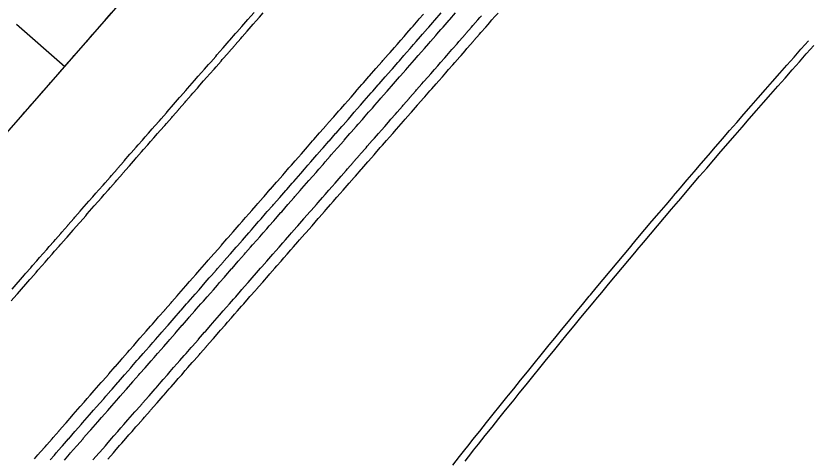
# Model space of a CAD drawing. Extents: x 2145147 to 2158018, y 137519 to 148068.
# Drawn here: x 2151675.9 to 2151749.9, y 142454.9 to 142496.3 of the extents above; entities that cross this region are included whole.
import ezdxf

# ---------------------------------------------------------------- set-up
doc = ezdxf.new("R2010")
doc.units = 0
doc.layers.add('PR_Align_Ramp_E', color=7, linetype='Continuous')
doc.layers.add('PR_Phasing_Pavement_1', color=7, linetype='Continuous')

msp = doc.modelspace()

# ---------------------------------------------------------------- linework, layer by layer
at = {"layer": 'PR_Align_Ramp_E'}
msp.add_line((2151310.016, 142067.77), (2151699.688, 142513.523), dxfattribs=at)
msp.add_lwpolyline([(2151675.943, 142495.478), (2151680.46, 142491.529)], dxfattribs=at)
at = {"layer": 'PR_Phasing_Pavement_1'}
for points in [[(2151675.459, 142469.601), (2151675.986, 142470.204), (2151676.04, 142470.265), (2151676.62, 142470.929), (2151676.644, 142470.957), (2151677.2, 142471.592), (2151677.302, 142471.71), (2151677.78, 142472.256), (2151677.961, 142472.462), (2151678.361, 142472.92), (2151678.619, 142473.215), (2151678.941, 142473.584), (2151679.277, 142473.968), (2151679.521, 142474.247), (2151679.935, 142474.721), (2151680.101, 142474.911), (2151680.593, 142475.474), (2151680.682, 142475.575), (2151681.251, 142476.227), (2151681.262, 142476.239), (2151681.842, 142476.903), (2151681.91, 142476.98), (2151682.422, 142477.566), (2151682.568, 142477.733), (2151683.003, 142478.23), (2151683.226, 142478.485), (2151683.583, 142478.894), (2151683.884, 142479.238), (2151684.163, 142479.558), (2151684.542, 142479.991), (2151684.743, 142480.221), (2151685.2, 142480.744), (2151685.324, 142480.885), (2151685.859, 142481.497), (2151685.904, 142481.549), (2151686.484, 142482.213), (2151686.517, 142482.25), (2151687.064, 142482.876), (2151687.175, 142483.003), (2151687.645, 142483.54), (2151687.833, 142483.756), (2151688.225, 142484.204), (2151688.491, 142484.508), (2151688.805, 142484.868), (2151689.149, 142485.261), (2151689.385, 142485.531), (2151689.807, 142486.014), (2151689.966, 142486.195), (2151690.466, 142486.767), (2151690.546, 142486.859), (2151691.124, 142487.52), (2151691.126, 142487.523), (2151691.706, 142488.186), (2151691.782, 142488.273), (2151692.287, 142488.85), (2151692.44, 142489.026), (2151692.867, 142489.514), (2151693.098, 142489.779), (2151693.447, 142490.178), (2151693.756, 142490.532), (2151694.027, 142490.842), (2151694.415, 142491.284), (2151694.608, 142491.505), (2151695.073, 142492.037), (2151695.188, 142492.169), (2151695.731, 142492.79), (2151695.768, 142492.833), (2151696.348, 142493.497), (2151696.389, 142493.543), (2151696.929, 142494.16), (2151697.047, 142494.296), (2151697.509, 142494.824), (2151697.705, 142495.049), (2151698.089, 142495.488), (2151698.364, 142495.802), (2151698.669, 142496.152), (2151699.022, 142496.555)], [(2151675.538, 142470.704), (2151676.118, 142471.367), (2151676.142, 142471.395), (2151676.698, 142472.031), (2151676.801, 142472.148), (2151677.278, 142472.695), (2151677.459, 142472.901), (2151677.859, 142473.359), (2151678.117, 142473.654), (2151678.439, 142474.022), (2151678.775, 142474.407), (2151679.019, 142474.686), (2151679.433, 142475.16), (2151679.599, 142475.35), (2151680.091, 142475.913), (2151680.18, 142476.014), (2151680.749, 142476.666), (2151680.76, 142476.678), (2151681.34, 142477.341), (2151681.408, 142477.418), (2151681.92, 142478.005), (2151682.066, 142478.171), (2151682.501, 142478.669), (2151682.724, 142478.924), (2151683.081, 142479.333), (2151683.382, 142479.677), (2151683.661, 142479.996), (2151684.04, 142480.43), (2151684.241, 142480.66), (2151684.698, 142481.183), (2151684.822, 142481.324), (2151685.357, 142481.936), (2151685.402, 142481.988), (2151685.982, 142482.651), (2151686.015, 142482.689), (2151686.562, 142483.315), (2151686.673, 142483.441), (2151687.143, 142483.979), (2151687.331, 142484.194), (2151687.723, 142484.643), (2151687.989, 142484.947), (2151688.303, 142485.306), (2151688.647, 142485.7), (2151688.883, 142485.97), (2151689.306, 142486.453), (2151689.464, 142486.634), (2151689.964, 142487.206), (2151690.044, 142487.298), (2151690.622, 142487.959), (2151690.624, 142487.961), (2151691.205, 142488.625), (2151691.28, 142488.712), (2151691.785, 142489.289), (2151691.938, 142489.465), (2151692.365, 142489.953), (2151692.596, 142490.217), (2151692.945, 142490.617), (2151693.254, 142490.97), (2151693.526, 142491.28), (2151693.913, 142491.723), (2151694.106, 142491.944), (2151694.571, 142492.476), (2151694.686, 142492.608), (2151695.229, 142493.229), (2151695.266, 142493.272), (2151695.847, 142493.935), (2151695.887, 142493.982), (2151696.427, 142494.599), (2151696.545, 142494.735), (2151697.007, 142495.263), (2151697.203, 142495.488), (2151697.587, 142495.927), (2151697.862, 142496.24), (2151698.168, 142496.59)], [(2151675.853, 142486.259), (2151676.132, 142486.578), (2151676.511, 142487.012), (2151676.713, 142487.242), (2151677.17, 142487.764), (2151677.293, 142487.905), (2151677.828, 142488.517), (2151677.873, 142488.569), (2151678.453, 142489.233), (2151678.486, 142489.27), (2151679.034, 142489.897), (2151679.144, 142490.023), (2151679.614, 142490.561), (2151679.802, 142490.776), (2151680.194, 142491.224), (2151680.46, 142491.529), (2151680.774, 142491.888), (2151681.119, 142492.282), (2151681.355, 142492.552), (2151681.777, 142493.035), (2151681.935, 142493.216), (2151682.435, 142493.787), (2151682.515, 142493.879), (2151683.093, 142494.54), (2151683.095, 142494.543), (2151683.676, 142495.207), (2151683.751, 142495.293), (2151684.256, 142495.871), (2151684.409, 142496.046), (2151684.836, 142496.534)], [(2151677.632, 142454.821), (2151677.96, 142455.196), (2151678.212, 142455.485), (2151678.618, 142455.949), (2151678.792, 142456.148), (2151679.276, 142456.702), (2151679.372, 142456.812), (2151679.934, 142457.455), (2151679.953, 142457.476), (2151680.533, 142458.14), (2151680.592, 142458.208), (2151681.113, 142458.803), (2151681.251, 142458.96), (2151681.694, 142459.467), (2151681.909, 142459.713), (2151682.274, 142460.131), (2151682.567, 142460.466), (2151682.854, 142460.795), (2151683.225, 142461.219), (2151683.434, 142461.458), (2151683.883, 142461.972), (2151684.015, 142462.122), (2151684.541, 142462.725), (2151684.595, 142462.786), (2151685.175, 142463.45), (2151685.2, 142463.478), (2151685.755, 142464.114), (2151685.858, 142464.231), (2151686.336, 142464.777), (2151686.516, 142464.984), (2151686.916, 142465.441), (2151687.174, 142465.736), (2151687.496, 142466.105), (2151687.832, 142466.489), (2151688.076, 142466.769), (2151688.49, 142467.242), (2151688.657, 142467.432), (2151689.148, 142467.995), (2151689.237, 142468.096), (2151689.807, 142468.748), (2151689.817, 142468.76), (2151690.397, 142469.424), (2151690.465, 142469.501), (2151690.978, 142470.087), (2151691.123, 142470.254), (2151691.558, 142470.751), (2151691.781, 142471.007), (2151692.138, 142471.415), (2151692.439, 142471.759), (2151692.718, 142472.079), (2151693.097, 142472.512), (2151693.299, 142472.742), (2151693.756, 142473.265), (2151693.879, 142473.406), (2151694.414, 142474.018), (2151694.459, 142474.07), (2151695.039, 142474.734), (2151695.072, 142474.771), (2151695.62, 142475.398), (2151695.73, 142475.524), (2151696.2, 142476.061), (2151696.388, 142476.277), (2151696.78, 142476.725), (2151697.046, 142477.03), (2151697.36, 142477.389), (2151697.705, 142477.782), (2151697.941, 142478.053), (2151698.363, 142478.535), (2151698.521, 142478.716), (2151699.021, 142479.288), (2151699.101, 142479.38), (2151699.679, 142480.041), (2151699.681, 142480.044), (2151700.262, 142480.708), (2151700.337, 142480.794), (2151700.842, 142481.371), (2151700.995, 142481.547), (2151701.422, 142482.035), (2151701.653, 142482.3), (2151702.002, 142482.699), (2151702.312, 142483.053), (2151702.583, 142483.363), (2151702.97, 142483.806), (2151703.163, 142484.026), (2151703.628, 142484.558), (2151703.743, 142484.69), (2151704.286, 142485.311), (2151704.323, 142485.354), (2151704.904, 142486.018), (2151704.944, 142486.064), (2151705.484, 142486.681), (2151705.602, 142486.817), (2151706.064, 142487.345), (2151706.261, 142487.57), (2151706.644, 142488.009), (2151706.919, 142488.323), (2151707.225, 142488.673), (2151707.577, 142489.076), (2151707.805, 142489.337), (2151708.235, 142489.829), (2151708.385, 142490), (2151708.893, 142490.581), (2151708.965, 142490.664), (2151709.546, 142491.328), (2151709.551, 142491.334), (2151710.126, 142491.992), (2151710.21, 142492.087), (2151710.706, 142492.655), (2151710.868, 142492.84), (2151711.286, 142493.319), (2151711.526, 142493.593), (2151711.867, 142493.983), (2151712.184, 142494.346), (2151712.447, 142494.647), (2151712.842, 142495.099), (2151713.027, 142495.31), (2151713.5, 142495.852), (2151713.607, 142495.974), (2151713.989, 142496.41)], [(2151679.09, 142454.717), (2151679.496, 142455.181), (2151679.671, 142455.38), (2151680.154, 142455.934), (2151680.251, 142456.044), (2151680.813, 142456.687), (2151680.831, 142456.708), (2151681.411, 142457.372), (2151681.471, 142457.44), (2151681.992, 142458.036), (2151682.129, 142458.193), (2151682.572, 142458.699), (2151682.787, 142458.945), (2151683.152, 142459.363), (2151683.445, 142459.698), (2151683.732, 142460.027), (2151684.103, 142460.451), (2151684.313, 142460.691), (2151684.762, 142461.204), (2151684.893, 142461.354), (2151685.42, 142461.957), (2151685.473, 142462.018), (2151686.053, 142462.682), (2151686.078, 142462.71), (2151686.634, 142463.346), (2151686.736, 142463.463), (2151687.214, 142464.009), (2151687.394, 142464.216), (2151687.794, 142464.673), (2151688.052, 142464.969), (2151688.374, 142465.337), (2151688.711, 142465.721), (2151688.955, 142466.001), (2151689.369, 142466.474), (2151689.535, 142466.664), (2151690.027, 142467.227), (2151690.115, 142467.328), (2151690.685, 142467.98), (2151690.695, 142467.992), (2151691.276, 142468.656), (2151691.343, 142468.733), (2151691.856, 142469.32), (2151692.001, 142469.486), (2151692.436, 142469.983), (2151692.659, 142470.239), (2151693.016, 142470.647), (2151693.318, 142470.992), (2151693.597, 142471.311), (2151693.976, 142471.744), (2151694.177, 142471.975), (2151694.634, 142472.497), (2151694.757, 142472.638), (2151695.292, 142473.25), (2151695.337, 142473.302), (2151695.918, 142473.966), (2151695.95, 142474.003), (2151696.498, 142474.63), (2151696.608, 142474.756), (2151697.078, 142475.293), (2151697.267, 142475.509), (2151697.659, 142475.957), (2151697.925, 142476.262), (2151698.239, 142476.621), (2151698.583, 142477.015), (2151698.819, 142477.285), (2151699.241, 142477.767), (2151699.399, 142477.948), (2151699.899, 142478.52), (2151699.98, 142478.612), (2151700.557, 142479.273), (2151700.56, 142479.276), (2151701.14, 142479.94), (2151701.216, 142480.026), (2151701.72, 142480.604), (2151701.874, 142480.779), (2151702.301, 142481.267), (2151702.532, 142481.532), (2151702.881, 142481.931), (2151703.19, 142482.285), (2151703.461, 142482.595), (2151703.848, 142483.038), (2151704.041, 142483.259), (2151704.506, 142483.791), (2151704.622, 142483.922), (2151705.164, 142484.543), (2151705.202, 142484.586), (2151705.782, 142485.25), (2151705.823, 142485.296), (2151706.362, 142485.914), (2151706.481, 142486.049), (2151706.943, 142486.577), (2151707.139, 142486.802), (2151707.523, 142487.241), (2151707.797, 142487.555), (2151708.103, 142487.905), (2151708.455, 142488.308), (2151708.683, 142488.569), (2151709.113, 142489.061), (2151709.264, 142489.232), (2151709.772, 142489.814), (2151709.844, 142489.896), (2151710.424, 142490.56), (2151710.43, 142490.566), (2151711.004, 142491.224), (2151711.088, 142491.319), (2151711.585, 142491.887), (2151711.746, 142492.072), (2151712.165, 142492.551), (2151712.404, 142492.825), (2151712.745, 142493.215), (2151713.062, 142493.578), (2151713.325, 142493.879), (2151713.721, 142494.331), (2151713.906, 142494.543), (2151714.379, 142495.084), (2151714.486, 142495.206), (2151714.867, 142495.642), (2151715.037, 142495.837), (2151715.066, 142495.87), (2151715.646, 142496.534)], [(2151680.431, 142454.716), (2151680.915, 142455.269), (2151681.011, 142455.38), (2151681.573, 142456.022), (2151681.592, 142456.043), (2151682.172, 142456.707), (2151682.231, 142456.775), (2151682.752, 142457.371), (2151682.889, 142457.528), (2151683.332, 142458.035), (2151683.548, 142458.281), (2151683.913, 142458.698), (2151684.206, 142459.034), (2151684.493, 142459.362), (2151684.864, 142459.787), (2151685.073, 142460.026), (2151685.522, 142460.539), (2151685.653, 142460.69), (2151686.18, 142461.292), (2151686.234, 142461.353), (2151686.814, 142462.017), (2151686.838, 142462.045), (2151687.394, 142462.681), (2151687.496, 142462.798), (2151687.974, 142463.345), (2151688.155, 142463.551), (2151688.555, 142464.008), (2151688.813, 142464.304), (2151689.135, 142464.672), (2151689.471, 142465.057), (2151689.715, 142465.336), (2151690.129, 142465.81), (2151690.295, 142466), (2151690.787, 142466.562), (2151690.876, 142466.663), (2151691.445, 142467.315), (2151691.456, 142467.327), (2151692.036, 142467.991), (2151692.104, 142468.068), (2151692.616, 142468.655), (2151692.762, 142468.821), (2151693.197, 142469.319), (2151693.42, 142469.574), (2151693.777, 142469.982), (2151694.078, 142470.327), (2151694.357, 142470.646), (2151694.736, 142471.08), (2151694.937, 142471.31), (2151695.394, 142471.833), (2151695.518, 142471.974), (2151696.053, 142472.585), (2151696.098, 142472.637), (2151696.678, 142473.301), (2151696.711, 142473.338), (2151697.258, 142473.965), (2151697.369, 142474.091), (2151697.839, 142474.629), (2151698.027, 142474.844), (2151698.419, 142475.292), (2151698.685, 142475.597), (2151698.999, 142475.956), (2151699.343, 142476.35), (2151699.579, 142476.62), (2151700.001, 142477.103), (2151700.16, 142477.284), (2151700.66, 142477.856), (2151700.74, 142477.947), (2151701.318, 142478.608), (2151701.32, 142478.611), (2151701.9, 142479.275), (2151701.976, 142479.361), (2151702.481, 142479.939), (2151702.634, 142480.114), (2151703.061, 142480.603), (2151703.292, 142480.867), (2151703.641, 142481.266), (2151703.95, 142481.62), (2151704.221, 142481.93), (2151704.609, 142482.373), (2151704.802, 142482.594), (2151705.267, 142483.126), (2151705.382, 142483.258), (2151705.925, 142483.879), (2151705.962, 142483.921), (2151706.542, 142484.585), (2151706.583, 142484.632), (2151707.123, 142485.249), (2151707.241, 142485.384), (2151707.703, 142485.913), (2151707.899, 142486.137), (2151708.283, 142486.576), (2151708.558, 142486.89), (2151708.863, 142487.24), (2151709.216, 142487.643), (2151709.444, 142487.904), (2151709.874, 142488.396), (2151710.024, 142488.568), (2151710.532, 142489.149), (2151710.604, 142489.231), (2151711.185, 142489.895), (2151711.19, 142489.902), (2151711.765, 142490.559), (2151711.848, 142490.655), (2151712.345, 142491.223), (2151712.506, 142491.407), (2151712.925, 142491.887), (2151713.165, 142492.16), (2151713.506, 142492.55), (2151713.823, 142492.913), (2151714.086, 142493.214), (2151714.481, 142493.666), (2151714.666, 142493.878), (2151715.139, 142494.419), (2151715.246, 142494.542), (2151715.628, 142494.978), (2151715.797, 142495.172), (2151715.827, 142495.205), (2151716.407, 142495.869), (2151716.455, 142495.925), (2151716.987, 142496.533)], [(2151684.49, 142454.801), (2151685.011, 142455.396), (2151685.148, 142455.553), (2151685.591, 142456.06), (2151685.806, 142456.306), (2151686.171, 142456.724), (2151686.464, 142457.059), (2151686.751, 142457.388), (2151687.122, 142457.812), (2151687.332, 142458.051), (2151687.781, 142458.565), (2151687.912, 142458.715), (2151688.439, 142459.318), (2151688.492, 142459.379), (2151689.072, 142460.043), (2151689.097, 142460.071), (2151689.653, 142460.706), (2151689.755, 142460.824), (2151690.233, 142461.37), (2151690.413, 142461.576), (2151690.813, 142462.034), (2151691.071, 142462.329), (2151691.393, 142462.698), (2151691.73, 142463.082), (2151691.974, 142463.361), (2151692.388, 142463.835), (2151692.554, 142464.025), (2151693.046, 142464.588), (2151693.134, 142464.689), (2151693.704, 142465.341), (2151693.715, 142465.353), (2151694.295, 142466.017), (2151694.362, 142466.094), (2151694.875, 142466.68), (2151695.02, 142466.847), (2151695.455, 142467.344), (2151695.679, 142467.599), (2151696.036, 142468.008), (2151696.337, 142468.352), (2151696.616, 142468.672), (2151696.995, 142469.105), (2151697.196, 142469.335), (2151697.653, 142469.858), (2151697.776, 142469.999), (2151698.311, 142470.611), (2151698.357, 142470.663), (2151698.937, 142471.327), (2151698.969, 142471.364), (2151699.517, 142471.99), (2151699.627, 142472.117), (2151700.097, 142472.654), (2151700.286, 142472.87), (2151700.678, 142473.318), (2151700.944, 142473.623), (2151701.258, 142473.982), (2151701.602, 142474.375), (2151701.838, 142474.645), (2151702.26, 142475.128), (2151702.418, 142475.309), (2151702.918, 142475.881), (2151702.999, 142475.973), (2151703.576, 142476.634), (2151703.579, 142476.637), (2151704.159, 142477.301), (2151704.235, 142477.387), (2151704.739, 142477.964), (2151704.893, 142478.14), (2151705.32, 142478.628), (2151705.551, 142478.893), (2151705.9, 142479.292), (2151706.209, 142479.646), (2151706.48, 142479.956), (2151706.867, 142480.398), (2151707.06, 142480.619), (2151707.525, 142481.151), (2151707.641, 142481.283), (2151708.184, 142481.904), (2151708.221, 142481.947), (2151708.801, 142482.611), (2151708.842, 142482.657), (2151709.381, 142483.274), (2151709.5, 142483.41), (2151709.962, 142483.938), (2151710.158, 142484.163), (2151710.542, 142484.602), (2151710.816, 142484.916), (2151711.122, 142485.266), (2151711.474, 142485.669), (2151711.702, 142485.929), (2151712.132, 142486.421), (2151712.283, 142486.593), (2151712.791, 142487.174), (2151712.863, 142487.257), (2151713.443, 142487.921), (2151713.449, 142487.927), (2151714.023, 142488.585), (2151714.107, 142488.68), (2151714.604, 142489.248), (2151714.765, 142489.433), (2151715.184, 142489.912), (2151715.423, 142490.186), (2151715.764, 142490.576), (2151716.081, 142490.939), (2151716.344, 142491.24), (2151716.74, 142491.692), (2151716.925, 142491.903), (2151717.398, 142492.444), (2151717.505, 142492.567), (2151717.886, 142493.003), (2151718.056, 142493.197), (2151718.085, 142493.231), (2151718.665, 142493.895), (2151718.714, 142493.95), (2151719.246, 142494.558), (2151719.372, 142494.703), (2151719.826, 142495.222), (2151720.03, 142495.456), (2151720.171, 142495.617), (2151720.4, 142495.878), (2151720.674, 142496.192), (2151720.964, 142496.523)], [(2151683.097, 142454.727), (2151683.678, 142455.391), (2151683.737, 142455.459), (2151684.258, 142456.054), (2151684.395, 142456.212), (2151684.838, 142456.718), (2151685.053, 142456.964), (2151685.418, 142457.382), (2151685.711, 142457.717), (2151685.999, 142458.046), (2151686.37, 142458.47), (2151686.579, 142458.71), (2151687.028, 142459.223), (2151687.159, 142459.373), (2151687.686, 142459.976), (2151687.739, 142460.037), (2151688.32, 142460.701), (2151688.344, 142460.729), (2151688.9, 142461.365), (2151689.002, 142461.482), (2151689.48, 142462.028), (2151689.66, 142462.235), (2151690.06, 142462.692), (2151690.319, 142462.987), (2151690.641, 142463.356), (2151690.977, 142463.74), (2151691.221, 142464.02), (2151691.635, 142464.493), (2151691.801, 142464.683), (2151692.293, 142465.246), (2151692.381, 142465.347), (2151692.951, 142465.999), (2151692.962, 142466.011), (2151693.542, 142466.675), (2151693.609, 142466.752), (2151694.122, 142467.338), (2151694.267, 142467.505), (2151694.702, 142468.002), (2151694.926, 142468.258), (2151695.283, 142468.666), (2151695.584, 142469.011), (2151695.863, 142469.33), (2151696.242, 142469.763), (2151696.443, 142469.994), (2151696.9, 142470.516), (2151697.023, 142470.657), (2151697.558, 142471.269), (2151697.604, 142471.321), (2151698.184, 142471.985), (2151698.216, 142472.022), (2151698.764, 142472.649), (2151698.875, 142472.775), (2151699.344, 142473.312), (2151699.533, 142473.528), (2151699.925, 142473.976), (2151700.191, 142474.281), (2151700.505, 142474.64), (2151700.849, 142475.034), (2151701.085, 142475.304), (2151701.507, 142475.786), (2151701.665, 142475.967), (2151702.165, 142476.539), (2151702.246, 142476.631), (2151702.824, 142477.292), (2151702.826, 142477.295), (2151703.406, 142477.959), (2151703.482, 142478.045), (2151703.986, 142478.622), (2151704.14, 142478.798), (2151704.567, 142479.286), (2151704.798, 142479.551), (2151705.147, 142479.95), (2151705.456, 142480.304), (2151705.727, 142480.614), (2151706.114, 142481.057), (2151706.307, 142481.278), (2151706.772, 142481.809), (2151706.888, 142481.941), (2151707.431, 142482.562), (2151707.468, 142482.605), (2151708.048, 142483.269), (2151708.089, 142483.315), (2151708.628, 142483.933), (2151708.747, 142484.068), (2151709.209, 142484.596), (2151709.405, 142484.821), (2151709.789, 142485.26), (2151710.063, 142485.574), (2151710.369, 142485.924), (2151710.721, 142486.327), (2151710.95, 142486.588), (2151711.38, 142487.08), (2151711.53, 142487.251), (2151712.038, 142487.832), (2151712.11, 142487.915), (2151712.69, 142488.579), (2151712.696, 142488.585), (2151713.271, 142489.243), (2151713.354, 142489.338), (2151713.851, 142489.906), (2151714.012, 142490.091), (2151714.431, 142490.57), (2151714.67, 142490.844), (2151715.011, 142491.234), (2151715.329, 142491.597), (2151715.592, 142491.898), (2151715.987, 142492.35), (2151716.172, 142492.561), (2151716.645, 142493.103), (2151716.752, 142493.225), (2151717.133, 142493.661), (2151717.303, 142493.856), (2151717.332, 142493.889), (2151717.913, 142494.553), (2151717.961, 142494.608), (2151718.493, 142495.217), (2151718.619, 142495.361), (2151719.073, 142495.88), (2151719.278, 142496.114), (2151719.418, 142496.275)], [(2151716.728, 142454.239), (2151717.357, 142455.035), (2151717.988, 142455.831), (2151718.159, 142456.047), (2151718.62, 142456.627), (2151719.252, 142457.421), (2151719.886, 142458.215), (2151720.52, 142459.008), (2151721.155, 142459.8), (2151721.791, 142460.592), (2151721.939, 142460.775), (2151722.428, 142461.383), (2151723.066, 142462.173), (2151723.705, 142462.962), (2151724.345, 142463.751), (2151724.985, 142464.539), (2151725.627, 142465.326), (2151725.751, 142465.478), (2151726.269, 142466.113), (2151726.912, 142466.899), (2151727.556, 142467.684), (2151728.201, 142468.468), (2151728.847, 142469.252), (2151729.494, 142470.035), (2151729.594, 142470.155), (2151730.142, 142470.817), (2151730.79, 142471.598), (2151731.44, 142472.379), (2151732.09, 142473.159), (2151732.742, 142473.938), (2151733.394, 142474.716), (2151733.469, 142474.806), (2151734.047, 142475.494), (2151734.701, 142476.271), (2151735.355, 142477.047), (2151736.011, 142477.823), (2151736.668, 142478.598), (2151737.325, 142479.372), (2151737.375, 142479.431), (2151737.983, 142480.145), (2151738.642, 142480.917), (2151739.303, 142481.689), (2151739.963, 142482.46), (2151740.625, 142483.23), (2151741.288, 142484), (2151741.313, 142484.029), (2151741.951, 142484.769), (2151742.616, 142485.537), (2151743.281, 142486.304), (2151743.947, 142487.07), (2151744.614, 142487.836), (2151745.281, 142488.6), (2151745.282, 142488.601), (2151745.951, 142489.365), (2151746.621, 142490.129), (2151747.291, 142490.891), (2151747.962, 142491.653), (2151748.635, 142492.415), (2151749.281, 142493.144), (2151749.308, 142493.175), (2151749.982, 142493.935)], [(2151717.881, 142454.621), (2151718.511, 142455.416), (2151718.682, 142455.632), (2151719.142, 142456.211), (2151719.774, 142457.005), (2151720.407, 142457.798), (2151721.041, 142458.591), (2151721.676, 142459.382), (2151722.311, 142460.173), (2151722.459, 142460.357), (2151722.948, 142460.964), (2151723.585, 142461.753), (2151724.224, 142462.542), (2151724.863, 142463.33), (2151725.503, 142464.118), (2151726.144, 142464.904), (2151726.268, 142465.056), (2151726.786, 142465.69), (2151727.429, 142466.475), (2151728.072, 142467.26), (2151728.717, 142468.044), (2151729.362, 142468.827), (2151730.009, 142469.609), (2151730.108, 142469.73), (2151730.656, 142470.391), (2151731.304, 142471.171), (2151731.953, 142471.951), (2151732.603, 142472.731), (2151733.254, 142473.509), (2151733.905, 142474.287), (2151733.98, 142474.377), (2151734.558, 142475.064), (2151735.211, 142475.841), (2151735.866, 142476.616), (2151736.521, 142477.391), (2151737.177, 142478.166), (2151737.834, 142478.939), (2151737.884, 142478.998), (2151738.491, 142479.712), (2151739.15, 142480.484), (2151739.81, 142481.255), (2151740.47, 142482.025), (2151741.131, 142482.795), (2151741.794, 142483.564), (2151741.818, 142483.593), (2151742.457, 142484.332), (2151743.121, 142485.099), (2151743.785, 142485.866), (2151744.451, 142486.632), (2151745.118, 142487.397), (2151745.784, 142488.161), (2151745.785, 142488.162), (2151746.453, 142488.925), (2151747.122, 142489.688), (2151747.792, 142490.45), (2151748.463, 142491.212), (2151749.135, 142491.972), (2151749.78, 142492.702), (2151749.807, 142492.732), (2151750.481, 142493.491)]]:
    msp.add_lwpolyline(points, dxfattribs=at)

doc.saveas('drawing.dxf')
